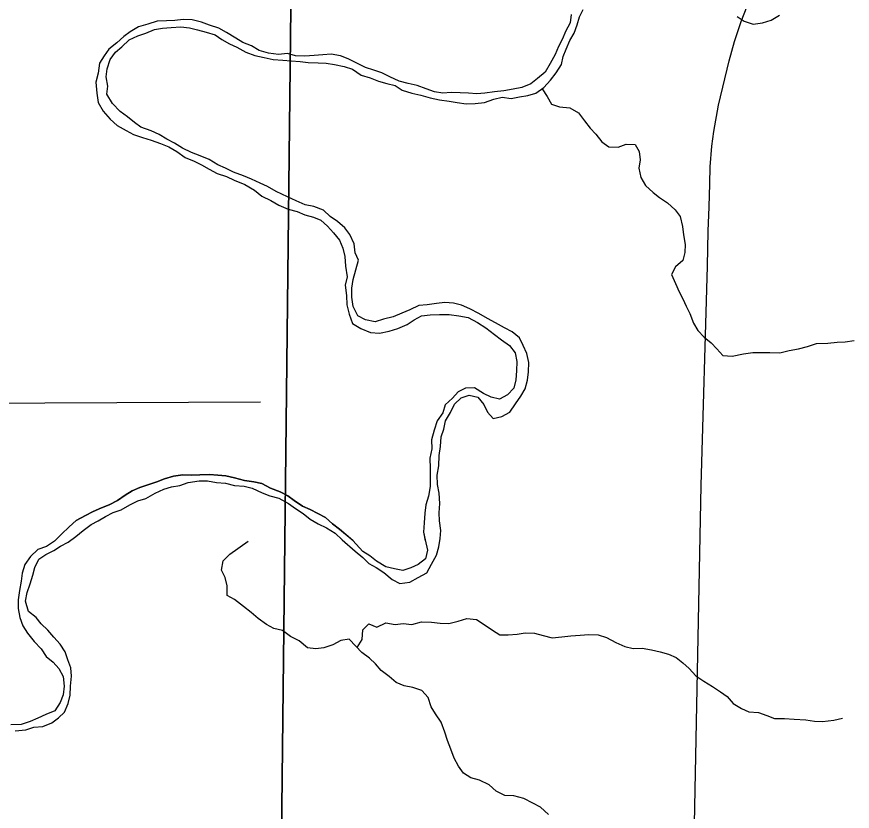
# Model space of a CAD drawing. Extents: x 1857828 to 2277390, y 930619 to 1324581.
# Drawn here: x 2084810 to 2090007, y 1182554 to 1187497 of the extents above; entities that cross this region are included whole.
import ezdxf

# ---------------------------------------------------------------- set-up
doc = ezdxf.new("R2010")
doc.units = 0
for name, color, linetype in [('GM_X_County_Road', 7, 'Continuous'), ('GM_X_Major_River', 7, 'Continuous'), ('GM_X_Minor_River', 7, 'Continuous'), ('GM_X_Township', 7, 'Continuous'), ('GM_X_Township_Road', 7, 'Continuous')]:
    doc.layers.add(name, color=color, linetype=linetype)

msp = doc.modelspace()

# ---------------------------------------------------------------- linework, layer by layer
at = {"layer": 'GM_X_County_Road'}
msp.add_lwpolyline([(2088973.6, 1179845.2), (2089067, 1184581.2), (2089105.7, 1185944), (2089110.5, 1186162.8), (2089115.7, 1186313.3), (2089120.9, 1186457.8), (2089122.4, 1186562.2), (2089133.7, 1186690.6), (2089145.2, 1186783), (2089174.4, 1186945.8), (2089240.9, 1187221.1), (2089274.3, 1187341.7), (2089315.7, 1187466.4), (2089371, 1187611.2), (2089402.6, 1187691.6), (2089420.4, 1187737.9), (2089454.1, 1187798.3), (2089495.7, 1187876.8), (2089743.9, 1188263.6), (2090065.5, 1188771.3), (2090290.4, 1189082.6), (2090301.4, 1189099.9)], dxfattribs=at)
at = {"layer": 'GM_X_Major_River'}
for points in [[(2085667.4, 1187418), (2085717.5, 1187426.2), (2085769.6, 1187428.5), (2085829.7, 1187432.9), (2085883.9, 1187427.1), (2085934, 1187415.3), (2085988.2, 1187399.6), (2086044.4, 1187383.8), (2086084.7, 1187353.9), (2086132.9, 1187328), (2086179.1, 1187306.2), (2086235.4, 1187276.3), (2086291.6, 1187254.6), (2086349.8, 1187242.8), (2086404, 1187231), (2086464.2, 1187225.3), (2086516.3, 1187221.6), (2086572.5, 1187217.9), (2086622.6, 1187212.1), (2086684.8, 1187210.4), (2086734.9, 1187206.7), (2086787.1, 1187198.9), (2086847.3, 1187187.2), (2086897.5, 1187169.4), (2086951.8, 1187133.5), (2087008, 1187115.7), (2087060.2, 1187095.9), (2087112.4, 1187080.1), (2087164.6, 1187068.3), (2087206.9, 1187040.4), (2087267.1, 1187020.7), (2087323.3, 1187008.9), (2087381.5, 1186991.2), (2087439.7, 1186979.4), (2087499.9, 1186971.7), (2087550, 1186963.9), (2087606.2, 1186954.2), (2087660.3, 1186956.5), (2087718.4, 1186962.8), (2087776.5, 1186983.2), (2087828.6, 1186995.5), (2087884.7, 1186987.8), (2087936.8, 1186998.1), (2087988.9, 1187006.4), (2088038.9, 1187020.8), (2088088.9, 1187055.2), (2088128.8, 1187101.6), (2088164.6, 1187147.9), (2088198.4, 1187198.3), (2088208.2, 1187248.6), (2088228.1, 1187294.9), (2088249.8, 1187349.3), (2088277.7, 1187393.6), (2088295.5, 1187445.9), (2088309.3, 1187496.2), (2088333.1, 1187540.5)], [(2088259.1, 1187510), (2088251.3, 1187457.7), (2088223.5, 1187405.4), (2088203.7, 1187359.1), (2088179.9, 1187310.7), (2088158, 1187262.4), (2088128.2, 1187206), (2088096.4, 1187151.6), (2088048.5, 1187111.2), (2088006.6, 1187078.8), (2087952.5, 1187056.4), (2087898.5, 1187046.1), (2087840.4, 1187035.8), (2087782.3, 1187029.4), (2087722.2, 1187021.1), (2087672.1, 1187016.8), (2087619.9, 1187020.6), (2087567.8, 1187022.3), (2087511.7, 1187026), (2087459.5, 1187021.7), (2087407.4, 1187029.5), (2087357.2, 1187047.3), (2087300.9, 1187069.1), (2087244.8, 1187080.8), (2087188.5, 1187096.6), (2087130.3, 1187122.4), (2087080, 1187148.2), (2087031.8, 1187164.1), (2086979.6, 1187179.9), (2086917.3, 1187211.7), (2086871.1, 1187235.5), (2086822.9, 1187253.3), (2086764.7, 1187263.1), (2086714.6, 1187258.8), (2086660.5, 1187254.5), (2086602.4, 1187250.2), (2086544.3, 1187253.9), (2086494.1, 1187267.7), (2086438, 1187261.3), (2086375.8, 1187269.1), (2086317.6, 1187286.8), (2086269.3, 1187314.7), (2086217.1, 1187336.5), (2086172.8, 1187362.4), (2086114.5, 1187398.2), (2086066.3, 1187426.1), (2086008.1, 1187443.9), (2085959.9, 1187461.7), (2085901.7, 1187477.4), (2085845.5, 1187479.2), (2085793.4, 1187472.8), (2085741.3, 1187470.6), (2085683.2, 1187468.2), (2085625.1, 1187449.9), (2085567.1, 1187433.5), (2085515.1, 1187403.1), (2085475.1, 1187372.7), (2085433.2, 1187334.4), (2085383.3, 1187293.9), (2085353.4, 1187253.6), (2085325.6, 1187207.2), (2085315.9, 1187144.9), (2085302.1, 1187088.6), (2085308.4, 1187020.3), (2085316.7, 1186962.1), (2085347.1, 1186908.1), (2085391.4, 1186860.1), (2085433.7, 1186820.2), (2085490, 1186788.3), (2085536.2, 1186764.5), (2085592.5, 1186744.7), (2085646.7, 1186728.9), (2085704.9, 1186707.1), (2085755.1, 1186687.3), (2085805.4, 1186657.4), (2085857.7, 1186621.6)], [(2087442.9, 1184249.7), (2087448.7, 1184300), (2087440.4, 1184360.2), (2087438.1, 1184410.4), (2087441.8, 1184468.7), (2087437.5, 1184532.9), (2087427.2, 1184587.1), (2087424.9, 1184645.3), (2087434.7, 1184701.6), (2087436.4, 1184765.9), (2087446.1, 1184822.2), (2087449.9, 1184882.5), (2087465.7, 1184930.8), (2087477.4, 1184983.1), (2087507.3, 1185035.4), (2087533.1, 1185085.8), (2087575, 1185126.2), (2087623, 1185142.5), (2087677.2, 1185130.8), (2087715.5, 1185084.8), (2087737.8, 1185036.7), (2087774.1, 1184996.7), (2087826.1, 1185009), (2087876.1, 1185037.4), (2087912, 1185087.8), (2087945.8, 1185136.2), (2087971.6, 1185182.5), (2087987.4, 1185234.8), (2087993.2, 1185287.1), (2087994.9, 1185345.3), (2087982.6, 1185401.5), (2087960.3, 1185451.6), (2087936, 1185499.7), (2087891.7, 1185535.6), (2087843.5, 1185561.5), (2087787.2, 1185591.3), (2087737, 1185619.2), (2087684.7, 1185651), (2087628.4, 1185678.8), (2087576.2, 1185702.7), (2087526, 1185714.5), (2087471.9, 1185718.2), (2087419.8, 1185711.9), (2087363.7, 1185703.6), (2087311.6, 1185699.3), (2087255.6, 1185672.8), (2087205.6, 1185652.5), (2087151.5, 1185630.1), (2087091.5, 1185615.8), (2087039.4, 1185599.4), (2086979.2, 1185611.1), (2086931, 1185635), (2086902.6, 1185693.1), (2086894.3, 1185751.3), (2086894.1, 1185807.5), (2086901.8, 1185861.8), (2086919.6, 1185922.1), (2086935.3, 1185982.5), (2086915.1, 1186028.6), (2086908.8, 1186082.8), (2086882.4, 1186140.9), (2086850.2, 1186182.9), (2086805.9, 1186222.8), (2086759.6, 1186252.7), (2086717.3, 1186292.7), (2086657, 1186316.5), (2086602.9, 1186326.2), (2086548.6, 1186352), (2086494.4, 1186375.9), (2086424, 1186409.6), (2086369.8, 1186439.5), (2086323.6, 1186461.3), (2086269.3, 1186485.1), (2086221.1, 1186507), (2086158.8, 1186528.7), (2086108.6, 1186554.6), (2086060.4, 1186574.4), (2086006.1, 1186608.3), (2085949.9, 1186630.1), (2085897.6, 1186651.9), (2085841.4, 1186679.7), (2085791.1, 1186709.6), (2085742.9, 1186735.4), (2085696.6, 1186763.3), (2085646.4, 1186787.1), (2085582.1, 1186808.9), (2085541.9, 1186838.8), (2085499.6, 1186874.7), (2085453.3, 1186906.6), (2085405, 1186956.6), (2085370.6, 1187014.7), (2085376.4, 1187064.9), (2085366.1, 1187123.1), (2085371.9, 1187173.3), (2085391.6, 1187229.7), (2085423.5, 1187276.1), (2085463.4, 1187308.4), (2085509.3, 1187352.8), (2085563.3, 1187377.2), (2085613.4, 1187393.6), (2085667.4, 1187418)], [(2085857.7, 1186621.6), (2085913.9, 1186597.7), (2085960.1, 1186575.9), (2086006.4, 1186548), (2086056.6, 1186520.2), (2086114.9, 1186502.4), (2086163.1, 1186480.6), (2086229.4, 1186452.8), (2086289.7, 1186416.9), (2086334, 1186381), (2086390.2, 1186353.2), (2086440.5, 1186323.3), (2086498.8, 1186299.6), (2086555, 1186285.8), (2086601.2, 1186263.9), (2086655.4, 1186250.2), (2086701.6, 1186230.3), (2086743.8, 1186194.4), (2086780.1, 1186152.4), (2086816.4, 1186106.4), (2086838.7, 1186056.3), (2086851, 1186004.1), (2086855.3, 1185943.9), (2086865.7, 1185877.7), (2086852.2, 1185827.3), (2086860.2, 1185763.1), (2086862.5, 1185704.9), (2086876.8, 1185646.8), (2086899.1, 1185588.6), (2086949.4, 1185556.7), (2087009.7, 1185533), (2087065.8, 1185527.2), (2087125.9, 1185539.6), (2087180, 1185558), (2087238, 1185582.4), (2087281.9, 1185610.7), (2087327.9, 1185635.1), (2087382, 1185641.4), (2087440.2, 1185643.7), (2087500.3, 1185644), (2087560.5, 1185636.3), (2087618.7, 1185624.6), (2087675, 1185594.7), (2087727.2, 1185560.8), (2087781.6, 1185519), (2087825.8, 1185487.1), (2087874.1, 1185451.2), (2087910.4, 1185405.1), (2087920.7, 1185351), (2087919, 1185292.7), (2087913.2, 1185238.4), (2087901.5, 1185186.2), (2087861.6, 1185143.8), (2087811.6, 1185117.4), (2087761.4, 1185129.2), (2087713.2, 1185153), (2087656.9, 1185186.9), (2087600.7, 1185186.6), (2087554.8, 1185162.2), (2087520.9, 1185123.9), (2087474.9, 1185081.5), (2087459.2, 1185033.2), (2087425.3, 1184982.8), (2087405.5, 1184924.4), (2087389.8, 1184864.1), (2087392.1, 1184807.9), (2087380.3, 1184749.6), (2087380.6, 1184685.3), (2087380.9, 1184633.1), (2087381.2, 1184574.8), (2087371.4, 1184514.5), (2087353.7, 1184460.2), (2087347.9, 1184407.9), (2087344.2, 1184347.6), (2087340.5, 1184289.4), (2087349.5, 1184241.9)], [(2085857.7, 1186621.6), (2085913.9, 1186597.7), (2085960.1, 1186575.9), (2086006.4, 1186548), (2086056.6, 1186520.2), (2086114.9, 1186502.4), (2086163.1, 1186480.6), (2086229.4, 1186452.8), (2086289.7, 1186416.9), (2086334, 1186381), (2086390.2, 1186353.2), (2086440.5, 1186323.3), (2086498.8, 1186299.6), (2086555, 1186285.8), (2086601.2, 1186263.9), (2086655.4, 1186250.2), (2086701.6, 1186230.3), (2086743.8, 1186194.4), (2086780.1, 1186152.4), (2086816.4, 1186106.4), (2086838.7, 1186056.3), (2086851, 1186004.1), (2086855.3, 1185943.9), (2086865.7, 1185877.7), (2086852.2, 1185827.3), (2086860.2, 1185763.1), (2086862.5, 1185704.9), (2086876.8, 1185646.8), (2086899.1, 1185588.6), (2086949.4, 1185556.7), (2087009.7, 1185533), (2087065.8, 1185527.2), (2087125.9, 1185539.6), (2087180, 1185558), (2087238, 1185582.4), (2087281.9, 1185610.7), (2087327.9, 1185635.1), (2087382, 1185641.4), (2087440.2, 1185643.7), (2087500.3, 1185644), (2087560.5, 1185636.3), (2087618.7, 1185624.6), (2087675, 1185594.7), (2087727.2, 1185560.8), (2087781.6, 1185519), (2087825.8, 1185487.1), (2087874.1, 1185451.2), (2087910.4, 1185405.1), (2087920.7, 1185351), (2087919, 1185292.7), (2087913.2, 1185238.4), (2087901.5, 1185186.2), (2087861.6, 1185143.8), (2087811.6, 1185117.4), (2087761.4, 1185129.2), (2087713.2, 1185153), (2087656.9, 1185186.9), (2087600.7, 1185186.6), (2087554.8, 1185162.2), (2087520.9, 1185123.9), (2087474.9, 1185081.5), (2087459.2, 1185033.2), (2087425.3, 1184982.8), (2087405.5, 1184924.4), (2087389.8, 1184864.1), (2087392.1, 1184807.9), (2087380.3, 1184749.6), (2087380.6, 1184685.3), (2087380.9, 1184633.1), (2087381.2, 1184574.8), (2087371.4, 1184514.5), (2087353.7, 1184460.2), (2087347.9, 1184407.9), (2087344.2, 1184347.6), (2087340.5, 1184289.4), (2087350.7, 1184235.2)], [(2086900.7, 1184238.1), (2086817.1, 1184308.7), (2086772.9, 1184342.6), (2086730.6, 1184380.6), (2086682.3, 1184406.4), (2086634.1, 1184430.3), (2086587.9, 1184452.1), (2086535.6, 1184486), (2086495.4, 1184515.9), (2086449.1, 1184541.8), (2086388.9, 1184563.5), (2086334.6, 1184593.4), (2086284.4, 1184603.2), (2086226.3, 1184610.9), (2086164, 1184628.6), (2086109.9, 1184640.4), (2086059.7, 1184644.1), (2086009.6, 1184647.9), (2085949.4, 1184645.6), (2085897.3, 1184645.3), (2085843.2, 1184647), (2085785.1, 1184638.7), (2085729, 1184622.3), (2085681, 1184604), (2085631, 1184585.6), (2085574.9, 1184567.2), (2085528.9, 1184546.9), (2085484.9, 1184520.6), (2085437, 1184486.2), (2085385, 1184459.8), (2085337, 1184441.5), (2085285, 1184419.1), (2085237, 1184392.7), (2085179, 1184362.3), (2085135.1, 1184323.9), (2085089.2, 1184277.4), (2085045.3, 1184235)], [(2085045.3, 1184235), (2085089.2, 1184277.4), (2085135.1, 1184323.9), (2085179, 1184362.3), (2085237, 1184392.7), (2085285, 1184419.1), (2085337, 1184441.5), (2085385, 1184459.8), (2085437, 1184486.2), (2085484.9, 1184520.6), (2085528.9, 1184546.9), (2085574.9, 1184567.2), (2085631, 1184585.6), (2085681, 1184604), (2085729, 1184622.3), (2085785.1, 1184638.7), (2085843.2, 1184647), (2085897.3, 1184645.3), (2085949.4, 1184645.6), (2086009.6, 1184647.9), (2086059.7, 1184644.1), (2086109.9, 1184640.4), (2086164, 1184628.6), (2086226.3, 1184610.9), (2086284.4, 1184603.2), (2086334.6, 1184593.4), (2086388.9, 1184563.5), (2086449.1, 1184541.8), (2086495.4, 1184515.9), (2086535.6, 1184486), (2086587.9, 1184452.1), (2086634.1, 1184430.3), (2086682.3, 1184406.4), (2086730.6, 1184380.6), (2086772.9, 1184342.6), (2086817.1, 1184308.7), (2086901.7, 1184237.3)], [(2085129.5, 1184227.4), (2085177.5, 1184263.8), (2085223.4, 1184300.3), (2085273.3, 1184336.7), (2085317.3, 1184361), (2085361.3, 1184387.3), (2085409.3, 1184411.7), (2085459.3, 1184428.1), (2085513.3, 1184460.5), (2085563.3, 1184484.8), (2085613.3, 1184499.2), (2085671.3, 1184533.6), (2085725.3, 1184558), (2085773.4, 1184572.3), (2085823.5, 1184580.6), (2085875.5, 1184599), (2085945.6, 1184609.4), (2085995.7, 1184609.7), (2086051.9, 1184599.9), (2086108.1, 1184594.2), (2086164.3, 1184580.4), (2086224.4, 1184576.7), (2086274.6, 1184562.9), (2086336.9, 1184535.1), (2086385.1, 1184515.3), (2086439.3, 1184501.5), (2086499.6, 1184467.7), (2086543.9, 1184437.8), (2086592.1, 1184405.9), (2086634.4, 1184370), (2086684.7, 1184342.1), (2086736.9, 1184316.3), (2086791.2, 1184284.5), (2086834, 1184242.9)], [(2086834, 1184242.9), (2086915.5, 1184172.6), (2086961.6, 1184132.2), (2086999.7, 1184095.9), (2087045.9, 1184069.6), (2087094.1, 1184039.2), (2087144.3, 1183994.8), (2087192.5, 1183970.4), (2087254.9, 1183978.2), (2087307.3, 1184008.1), (2087359.7, 1184038), (2087390, 1184090.1), (2087420.4, 1184146.2), (2087434.6, 1184198.4), (2087442.9, 1184249.7)], [(2087349.4, 1184242), (2087364.1, 1184178.6), (2087351.9, 1184124.4), (2087307.5, 1184088.5), (2087261.2, 1184068.6), (2087210.8, 1184050.7), (2087158.5, 1184061), (2087106.3, 1184075.3), (2087048, 1184109.7), (2087005.9, 1184142.1), (2086961.7, 1184170.4), (2086900.7, 1184238.1)], [(2087349.5, 1184241.9), (2087364.1, 1184178.6), (2087351.9, 1184124.4), (2087307.5, 1184088.5), (2087261.2, 1184068.6), (2087210.8, 1184050.7), (2087158.5, 1184061), (2087106.3, 1184075.3), (2087048, 1184109.7), (2087005.9, 1184142.1), (2086961.7, 1184170.4), (2086900.7, 1184238.1)], [(2085045.3, 1184235), (2084996.1, 1184201.3), (2084941.7, 1184181.5), (2084895.3, 1184139.5), (2084861, 1184089.4), (2084844.7, 1184035.2), (2084836.5, 1183985), (2084826.3, 1183926.8), (2084818, 1183868.6), (2084817.9, 1183814.3), (2084829.8, 1183760), (2084847.7, 1183707.7), (2084877.7, 1183661.3), (2084917.8, 1183608.9), (2084961.9, 1183564.5), (2084992, 1183516.1), (2085036.1, 1183481.8), (2085072.2, 1183441.4), (2085098.2, 1183393.1), (2085104.1, 1183332.8), (2085097.9, 1183278.6), (2085079.6, 1183230.4), (2085047.2, 1183178.3), (2084990.8, 1183156.5), (2084940.5, 1183132.6), (2084894.1, 1183112.7), (2084837.7, 1183092.8), (2084773.3, 1183091.1)], [(2084799.4, 1183054.8), (2084865.8, 1183060.6), (2084916.1, 1183076.4), (2084972.5, 1183080.2), (2085028.9, 1183104.1), (2085069.2, 1183134), (2085107.6, 1183170), (2085129.9, 1183224.1), (2085142.1, 1183276.3), (2085144.3, 1183332.6), (2085150.5, 1183394.9), (2085146.7, 1183445.1), (2085128.7, 1183495.4), (2085110.8, 1183545.7), (2085080.7, 1183594.1), (2085040.6, 1183636.5), (2085002.5, 1183680.9), (2084962.4, 1183719.2), (2084930.4, 1183759.6), (2084882.2, 1183795.9), (2084864.3, 1183860.3), (2084874.5, 1183914.5), (2084892.8, 1183968.7), (2084909.1, 1184022.9), (2084923.3, 1184071), (2084947.6, 1184121.2), (2084989.9, 1184151.1), (2085040.3, 1184175), (2085082.6, 1184202.9), (2085129.5, 1184227.4)]]:
    msp.add_lwpolyline(points, dxfattribs=at)
at = {"layer": 'GM_X_Minor_River'}
for points in [[(2089291.6, 1187497.4), (2089333.8, 1187469.5), (2089390.1, 1187449.7), (2089448.2, 1187458), (2089502.2, 1187474.4), (2089554.2, 1187506.8)], [(2088078.6, 1187048.1), (2088109.2, 1187001), (2088135.5, 1186953), (2088185.7, 1186935.2), (2088249.9, 1186929.5), (2088304.2, 1186897.6), (2088340.5, 1186849.6), (2088376.8, 1186803.6), (2088411, 1186765.6), (2088449.4, 1186717.6), (2088493.6, 1186687.7), (2088549.8, 1186686), (2088599.8, 1186704.3), (2088655.9, 1186702.6), (2088682.2, 1186658.6), (2088688.5, 1186606.4), (2088678.7, 1186554.1), (2088691, 1186495.9), (2088721.3, 1186445.9), (2088767.6, 1186403.9), (2088807.9, 1186372), (2088858.2, 1186338.1), (2088904.5, 1186296.2), (2088936.8, 1186254.2), (2088951.1, 1186192), (2088957.4, 1186139.8), (2088967.7, 1186079.6), (2088965.9, 1186029.4), (2088952.1, 1185979.1), (2088908.2, 1185940.7), (2088882.4, 1185892.3), (2088906.7, 1185836.2), (2088929, 1185786.1), (2088953.3, 1185742.1), (2088973.5, 1185696), (2088995.8, 1185649.9), (2089018.2, 1185589.8), (2089046.4, 1185543.7), (2089084.7, 1185503.8), (2089129, 1185467.8), (2089165.3, 1185429.8), (2089201.6, 1185389.9), (2089259.7, 1185384.1), (2089329.8, 1185398.6), (2089387.9, 1185406.9), (2089438, 1185407.2), (2089494.2, 1185407.5), (2089556.3, 1185405.8), (2089614.4, 1185420.2), (2089672.5, 1185430.5), (2089728.5, 1185444.9), (2089784.6, 1185463.2), (2089854.7, 1185465.6), (2089912.8, 1185471.9), (2089963, 1185474.2), (2090019.1, 1185482.6)], [(2086164, 1183870.6), (2086117.8, 1183896.9), (2086118, 1183955.2), (2086106.1, 1184007.5), (2086084.1, 1184053.8), (2086094.4, 1184112), (2086134.7, 1184154), (2086248.9, 1184234.6)], [(2088117.5, 1182533.6), (2088067.3, 1182580), (2088019.1, 1182604.3), (2087964.9, 1182632.7), (2087902.6, 1182649.1), (2087846.2, 1182651.3), (2087792, 1182677.7), (2087747.9, 1182718.1), (2087687.6, 1182746.5), (2087635.3, 1182760.8), (2087589.1, 1182791.1), (2087557.1, 1182833.5), (2087531.1, 1182883.8), (2087509.1, 1182940.2), (2087489.2, 1182994.5), (2087473.3, 1183046.8), (2087449.3, 1183107.2), (2087415.3, 1183159.6), (2087387.2, 1183204), (2087369.3, 1183262.3), (2087329.2, 1183304.7), (2087272.9, 1183323), (2087218.6, 1183333.3), (2087170.4, 1183355.6), (2087126.3, 1183392), (2087076.1, 1183430.4), (2087042, 1183470.8), (2087003.9, 1183505.1), (2086955.7, 1183541.5), (2086919.6, 1183581.8), (2086877.5, 1183624.2), (2086825.2, 1183616.4), (2086776.8, 1183588.5), (2086720.4, 1183570.7), (2086670.1, 1183564.9), (2086617.8, 1183571.1), (2086567.6, 1183613.6), (2086513.4, 1183639.9), (2086463.2, 1183678.3), (2086408.9, 1183690.6), (2086362.7, 1183714.9), (2086312.6, 1183753.3), (2086268.4, 1183789.7), (2086220.2, 1183828.1), (2086164, 1183870.6)], [(2086927.2, 1183573.4), (2086958, 1183621.9), (2086962.2, 1183682.1), (2087000.5, 1183720.1), (2087048.8, 1183699.8), (2087105.2, 1183725.7), (2087163.5, 1183715.4), (2087213.8, 1183721.2), (2087268.1, 1183714.9), (2087326.5, 1183732.7), (2087388.9, 1183730.4), (2087443.2, 1183724.2), (2087497.5, 1183721.9), (2087555.9, 1183735.7), (2087610.3, 1183753.5), (2087668.6, 1183747.2), (2087716.8, 1183714.9), (2087769, 1183680.5), (2087815.2, 1183652.1), (2087865.5, 1183651.9), (2087921.8, 1183655.7), (2087972.1, 1183663.5), (2088030.5, 1183661.2), (2088084.8, 1183646.9), (2088141, 1183632.6), (2088199.4, 1183638.4), (2088255.8, 1183644.1), (2088314.1, 1183649.9), (2088368.5, 1183653.7), (2088426.8, 1183651.4), (2088479.1, 1183635.1), (2088535.3, 1183602.7), (2088591.6, 1183578.3), (2088643.8, 1183566), (2088700.2, 1183567.8), (2088758.5, 1183557.5), (2088812.8, 1183545.2), (2088863, 1183530.9), (2088911.2, 1183510.6), (2088953.4, 1183476.2), (2088991.5, 1183441.9), (2089033.6, 1183395.5), (2089083.8, 1183363.1), (2089138, 1183330.7), (2089186.2, 1183296.3), (2089228.4, 1183268), (2089266.5, 1183223.6), (2089316.7, 1183193.3), (2089362.9, 1183173), (2089423.2, 1183168.7), (2089475.5, 1183150.3), (2089523.7, 1183130), (2089586.1, 1183129.8), (2089644.4, 1183127.5), (2089718.8, 1183123.1), (2089771.1, 1183114.8), (2089821.4, 1183112.6), (2089891.9, 1183120.3), (2089946.2, 1183132.1)]]:
    msp.add_lwpolyline(points, dxfattribs=at)
at = {"layer": 'GM_X_Township'}
for points in [[(2059891.2, 1179592.7), (2060010.5, 1189354.8), (2060012.3, 1189566.5), (2060042.5, 1193100.2), (2061609.4, 1193110.5), (2062743.6, 1193117.9), (2067855.7, 1193135.1), (2068071, 1193136.7), (2068682.3, 1193143.7), (2073191.4, 1193174), (2078280.8, 1193208.2), (2084053.7, 1193260.9), (2086417.8, 1193294.7), (2086580.2, 1193297), (2086579.8, 1193278), (2086535.7, 1189395.6), (2086427.3, 1179814)], [(2099554.1, 1165974.3), (2091388, 1165958.3), (2088815.5, 1165953.2), (2086129.9, 1165947.8), (2086327.1, 1174394.5), (2086427.3, 1179814), (2086535.7, 1189395.6), (2086579.8, 1193278), (2086580.2, 1193297), (2088359, 1193293.8), (2089624.8, 1193291.5), (2089895.9, 1193293.1), (2091789.5, 1193303.9), (2091902.4, 1193304.6), (2093532.4, 1193313.9), (2093891.1, 1193316), (2095199.9, 1193326.2)]]:
    msp.add_lwpolyline(points, dxfattribs=at)
at = {"layer": 'GM_X_Township_Road'}
msp.add_lwpolyline([(2083193, 1185086.4), (2083193, 1185086.4), (2086326.8, 1185100)], dxfattribs=at)

doc.saveas('drawing.dxf')
